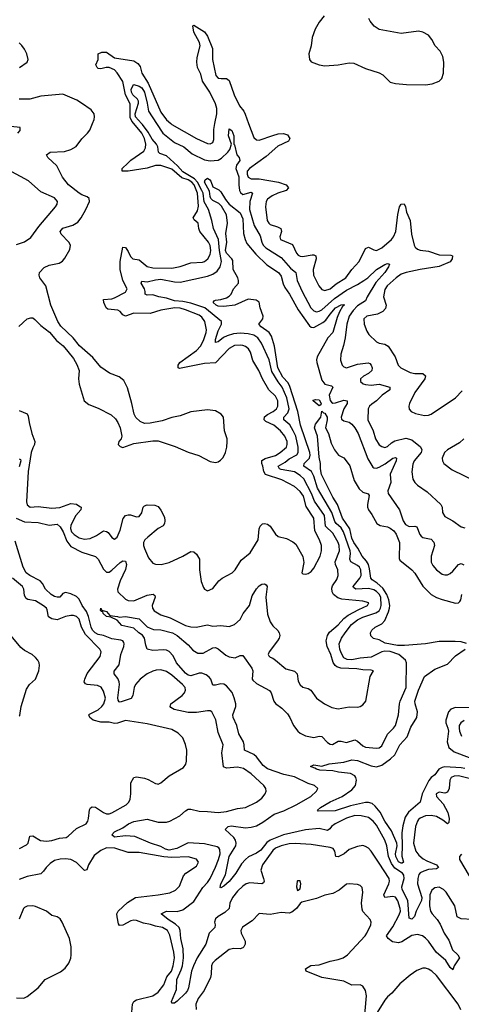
# Model space of a CAD drawing. Header units: inches. Extents: x 1694797 to 1849917, y 907313 to 1017959.
# Tile 773 of 834: x 1816234 to 1819472, y 983548 to 990761. Entities that reach past the tile are written whole.
import ezdxf

# ---------------------------------------------------------------- set-up
doc = ezdxf.new("R2010")
doc.units = ezdxf.units.IN
doc.header["$MEASUREMENT"] = 0
doc.layers.add('B8918', color=7, linetype='Continuous')
doc.layers.add('B8919', color=7, linetype='Continuous')

msp = doc.modelspace()

# ---------------------------------------------------------------- linework, layer by layer
at = {"layer": 'B8918', "color": 5}
for points, elevation in [([(1816222, 989930), (1816238, 989950), (1816238, 989970), (1816170, 989978.4)], 740), ([(1816207.6, 987110), (1816270, 987082.7), (1816370, 987077.5), (1816450, 987057), (1816510, 987065.4), (1816530, 987046.9), (1816552.2, 987010), (1816579.8, 986939.8), (1816610, 986902.6), (1816690, 986860.7), (1816790, 986828.1), (1816810, 986809.1), (1816850, 986735.6), (1816870, 986714.2), (1816890, 986714), (1816910, 986727.3), (1816970, 986785.2), (1816990, 986796.9), (1817010, 986794), (1817016.5, 986770), (1817010, 986732.3), (1816970.1, 986650), (1816951.1, 986590), (1816954, 986570), (1817010, 986515.2), (1817030, 986505.1), (1817070, 986504.5), (1817170, 986545.2), (1817211.7, 986551.7), (1817224.1, 986544.1), (1817227.2, 986530), (1817205.8, 986470), (1817207.6, 986450), (1817221.3, 986430), (1817270, 986402.4), (1817338.1, 986378.1), (1817450, 986322), (1817490, 986312.7), (1817527.9, 986312.1), (1817610, 986328.2), (1817650, 986318.9), (1817710, 986324.2), (1817770, 986315.3), (1817810, 986331.5), (1817850, 986367.6), (1817873, 986410), (1817919.1, 986470), (1817939, 986541), (1817970, 986592.2), (1817990, 986614), (1818010, 986624.9), (1818030, 986628), (1818042, 986622), (1818048.5, 986608.5), (1818039, 986530), (1818050, 986406), (1818070.3, 986350), (1818090, 986321.3), (1818127.8, 986287.7), (1818137.6, 986270), (1818141.3, 986250), (1818137, 986230), (1818125.3, 986210), (1818062.4, 986130), (1818056.3, 986110), (1818060.9, 986100.9), (1818070.4, 986090.4), (1818090, 986084.4), (1818110, 986070.4), (1818184.8, 986004.8), (1818250, 985988.2), (1818268.2, 985970), (1818276.1, 985916.1), (1818290, 985888.4), (1818310, 985872), (1818350, 985861.7), (1818368.2, 985850), (1818410, 985790.4), (1818469.1, 985749.1), (1818521.8, 985721.8), (1818570, 985711.6), (1818650, 985726.5), (1818710, 985724), (1818730, 985728.9), (1818750, 985742.6), (1818771.1, 985770), (1818804, 985950), (1818828.7, 985990), (1818810, 985997), (1818750, 985998.2), (1818706, 986006), (1818589.6, 986009.6), (1818559.6, 986019.6), (1818546.7, 986030), (1818533.2, 986053.2), (1818514.9, 986110), (1818488.7, 986170), (1818481.5, 986210), (1818490.9, 986249.1), (1818506.3, 986273.7), (1818570, 986329), (1818610, 986374.1), (1818642.3, 986397.7), (1818719.3, 986440.7), (1818784.7, 986470), (1818792.6, 986490), (1818750, 986501.8), (1818595.1, 986515.1), (1818566.1, 986526.1), (1818535, 986550), (1818524, 986570), (1818523, 986597), (1818527.3, 986612.7), (1818558.9, 986661.1), (1818568, 986690), (1818566.3, 986730), (1818550.5, 986770), (1818547.6, 986790), (1818577.7, 986870), (1818576.4, 986910), (1818569.9, 986930), (1818530, 986998.8), (1818474.9, 987050), (1818468.9, 987130), (1818394.8, 987234.8), (1818373.6, 987290), (1818317, 987397), (1818290, 987421.8), (1818247.7, 987447.7), (1818150, 987466.6), (1818138.5, 987470), (1818135.5, 987475.6), (1818129.8, 987490), (1818180.6, 987519.4), (1818210, 987543), (1818266.6, 987573.4), (1818275.7, 987590), (1818276.6, 987630), (1818257.6, 987710), (1818240.1, 987750), (1818213.7, 987793.7), (1818171.3, 987830), (1818171.2, 987850), (1818200.2, 987879.8), (1818209.6, 987910), (1818193.6, 987990), (1818159.1, 988070), (1818127.9, 988107.9), (1818082.5, 988182.5), (1818063.5, 988270), (1818008.1, 988390), (1817979.7, 988430), (1817950.6, 988450.6), (1817910, 988459.6), (1817850, 988464.9), (1817801.1, 988458.9), (1817754.5, 988445.5), (1817727.8, 988432.2), (1817690, 988400.3), (1817670, 988397.2), (1817670, 988418), (1817690, 988481.7), (1817713.6, 988530), (1817712.8, 988550), (1817590.4, 988650), (1817490, 988683.7), (1817430, 988696.4), (1817370, 988702.2), (1817310, 988719.9), (1817253.6, 988730), (1817210, 988745.3), (1817170, 988743.1), (1817154.5, 988750), (1817155.3, 988770), (1817148.6, 988790), (1817125.8, 988830), (1817130, 988844.9), (1817170, 988840.4), (1817230, 988855.7), (1817270, 988859.9), (1817370, 988839.6), (1817410, 988838), (1817610, 988882.7), (1817650, 988896.2), (1817682.5, 988917.5), (1817703.8, 988950), (1817713.5, 988990), (1817699.8, 989070), (1817692.7, 989150), (1817655, 989230), (1817643.1, 989290), (1817619.1, 989370), (1817586, 989426), (1817579.1, 989490), (1817570.7, 989510), (1817537.9, 989570), (1817515.1, 989595.1), (1817430, 989645), (1817390.1, 989690.1), (1817310, 989762.3), (1817261, 989781), (1817251.7, 989790), (1817247.1, 989830), (1817237.1, 989850), (1817205.3, 989885.3), (1817175.7, 989935.7), (1817133.6, 989993.6), (1817128, 990000)], 660), ([(1816227.4, 988512.6), (1816290, 988568.7), (1816316.7, 988576.7), (1816330, 988575.8), (1816345.5, 988565.5), (1816390, 988520.3), (1816452.5, 988472.5), (1816504.6, 988410), (1816552.1, 988372), (1816588.4, 988330), (1816630, 988278), (1816654.3, 988234.3), (1816670.3, 988190), (1816665.3, 988130), (1816670.3, 988090.3), (1816707.3, 987970), (1816741.8, 987941.8), (1816810, 987914.9), (1816905.5, 987865.5), (1816936, 987836), (1816953.4, 987810), (1816970.6, 987770), (1816984, 987710), (1816978.8, 987690), (1816960.7, 987670), (1816956.3, 987650), (1816970, 987634), (1816990, 987626.4), (1817070, 987656.4), (1817210, 987676.4), (1817250, 987675.3), (1817375.1, 987635.1), (1817470, 987591.8), (1817547.2, 987567.2), (1817630, 987524.4), (1817670, 987518.3), (1817690, 987523.1), (1817706.7, 987533.3), (1817725.9, 987554.1), (1817743.1, 987590), (1817752.6, 987630), (1817755.8, 987670), (1817754.3, 987690), (1817736.9, 987750), (1817728.3, 987848.3), (1817712, 987872), (1817670, 987895.1), (1817610, 987902), (1817490, 987887.2), (1817410, 987859.3), (1817350, 987846.6), (1817278.4, 987821.6), (1817190, 987804.2), (1817150, 987803.5), (1817116.9, 987816.9), (1817086.5, 987846.5), (1817072.9, 987870), (1817057.2, 987950), (1817024.4, 988064.4), (1816997.4, 988117.4), (1816964.5, 988144.5), (1816892.5, 988172.5), (1816830, 988214.3), (1816770, 988285.1), (1816672.3, 988372.3), (1816626.9, 988430), (1816536.7, 988516.6), (1816513.3, 988550), (1816462.5, 988670), (1816425.1, 988810), (1816383.1, 988870), (1816376.4, 988890), (1816379.7, 988910), (1816414.3, 988945.7), (1816450, 988962), (1816523.1, 988976.9), (1816547.6, 988992.4), (1816566.3, 989013.7), (1816601.8, 989078.2), (1816607.1, 989110), (1816594, 989130), (1816537.5, 989190), (1816532.3, 989210), (1816550, 989233.4), (1816624.1, 989255.9), (1816661.6, 989278.4), (1816685.6, 989310), (1816720.4, 989370), (1816746, 989430), (1816743.6, 989450), (1816730, 989463.6), (1816690, 989476.5), (1816670, 989488.9), (1816591.5, 989550), (1816547.7, 989607.7), (1816507.2, 989690), (1816440.4, 989750), (1816431.5, 989770), (1816457.2, 989790), (1816564.1, 989795.9), (1816609.4, 989810), (1816648.9, 989831.1), (1816690, 989888.5), (1816731.6, 989930), (1816747.7, 989952.3), (1816767.3, 990000)], 720), ([(1816230, 987898.7), (1816290, 987872.8), (1816297.1, 987857.1), (1816303.1, 987810), (1816323, 987730), (1816346.3, 987670), (1816344.2, 987650), (1816330, 987624.2), (1816319.7, 987590), (1816297.3, 987450), (1816284.7, 987230), (1816288.2, 987208.2), (1816310.3, 987190.3), (1816370, 987195), (1816470, 987182.6), (1816528.5, 987188.5), (1816610, 987215.6), (1816650.7, 987210.7), (1816675.9, 987196), (1816684.4, 987190), (1816682.2, 987170), (1816646.4, 987130), (1816610, 987058), (1816606.3, 987033.7), (1816614.6, 987010), (1816634, 986990), (1816670, 986965), (1816710, 986955), (1816750, 986961.1), (1816798.6, 986981.4), (1816850, 987015.8), (1816870, 987012.7), (1816883.6, 987003.6), (1816910, 986968.2), (1816930, 986955.5), (1816950, 986970.8), (1816970, 987021), (1816993.2, 987106.8), (1817010, 987128.4), (1817030, 987133.8), (1817047.3, 987132.7), (1817090, 987118.9), (1817110, 987121.1), (1817130, 987147.7), (1817140.5, 987190), (1817150, 987200.4), (1817170, 987207), (1817223.9, 987203.9), (1817250, 987193.7), (1817269.1, 987169.1), (1817295.9, 987115.9), (1817299.5, 987090), (1817295.3, 987070), (1817286.1, 987053.9), (1817250, 987032.6), (1817172.9, 986970), (1817152.7, 986950), (1817142.1, 986930), (1817142, 986910), (1817148.3, 986888.3), (1817178.2, 986818.2), (1817210, 986780.5), (1817230, 986772.4), (1817270.4, 986770.4), (1817330, 986785.8), (1817430, 986830.2), (1817490, 986864), (1817510, 986863.1), (1817530, 986846.7), (1817553.4, 986810), (1817552.2, 986730), (1817564.7, 986644.7), (1817582, 986602), (1817590, 986590.5), (1817610, 986577.1), (1817650, 986594), (1817695.1, 986650), (1817719.5, 986670), (1817792.2, 986707.8), (1817814.5, 986730), (1817857.4, 986802.6), (1817924.7, 986855.3), (1817982.6, 986950), (1817989.8, 987030.2), (1817997.6, 987050), (1818013.1, 987066.9), (1818030, 987070.3), (1818050, 987065.7), (1818071, 987051), (1818110, 986992.2), (1818130, 986975.8), (1818190, 986961.1), (1818237.1, 986937.1), (1818257.8, 986917.8), (1818310.3, 986829.7), (1818316.1, 986783.9), (1818302, 986710), (1818310, 986700.7), (1818330, 986699.1), (1818350, 986704), (1818370, 986719.1), (1818390, 986743), (1818436.2, 986830), (1818446.3, 986870), (1818446.3, 986910), (1818433, 986950), (1818397.7, 987017.7), (1818390.4, 987110), (1818334.9, 987194.9), (1818314.8, 987270), (1818290, 987304.6), (1818250, 987340.2), (1818155.1, 987390), (1818037.4, 987430), (1818022.8, 987450), (1818017.2, 987490), (1818008.6, 987510), (1818008.4, 987531.6), (1818033.5, 987546.5), (1818110, 987567.5), (1818143.7, 987590), (1818189.1, 987630), (1818195.7, 987650), (1818194.3, 987670), (1818177.5, 987710), (1818145, 987750), (1818096.7, 987790), (1818038.4, 987818.4), (1818025.7, 987830), (1818030, 987851.2), (1818051.2, 987868.8), (1818093.3, 987890), (1818116.4, 987910), (1818126.7, 987930), (1818126.7, 987970), (1818110, 988003.7), (1818060.2, 988050), (1818013.7, 988130), (1817987, 988190), (1817943.6, 988263.6), (1817926.2, 988326.2), (1817912.7, 988350), (1817890, 988367), (1817870, 988373.7), (1817850, 988377.3), (1817810, 988374), (1817770, 988353), (1817670, 988245.9), (1817590, 988241.4), (1817405.5, 988205.5), (1817396.2, 988210), (1817395.3, 988215.3), (1817397.3, 988230), (1817409.2, 988250), (1817530, 988336.6), (1817560.2, 988370), (1817581.8, 988410), (1817601.6, 988470), (1817603.4, 988490), (1817590.4, 988550), (1817570, 988580.8), (1817550, 988595.4), (1817450, 988634.5), (1817410, 988646.6), (1817371, 988649), (1817270, 988633.3), (1817190, 988608.8), (1817070, 988609.9), (1817010, 988588.9), (1816990, 988598.9), (1816970, 988623.5), (1816953.6, 988633.6), (1816881.1, 988641.1), (1816869.1, 988649.1), (1816851.3, 988688.7), (1816849.9, 988710.1), (1816910, 988714.7), (1816930, 988722.7), (1817010, 988765), (1817022.3, 988790), (1816989.9, 988850), (1816971.5, 988930), (1816970.4, 988990), (1816990, 989094), (1817010, 989091.2), (1817030, 989062), (1817045.8, 989025.8), (1817064.7, 989010), (1817110, 989001), (1817170, 988952.8), (1817210, 988942.7), (1817350, 988940.7), (1817410, 988953), (1817490, 988979), (1817574.5, 988985.5), (1817590, 988990.2), (1817612.9, 989010), (1817630, 989039.5), (1817636.1, 989070), (1817630, 989106), (1817618.6, 989130), (1817554.5, 989210), (1817547.2, 989230), (1817542.2, 989270), (1817513.9, 989293.9), (1817505.5, 989310), (1817538.9, 989361), (1817544.7, 989395.3), (1817537.3, 989490), (1817512.2, 989550), (1817497.2, 989570), (1817470, 989586.9), (1817423.2, 989603.2), (1817350, 989665.8), (1817270, 989693.2), (1817230, 989692.3), (1817170, 989672.6), (1817029.9, 989649.9), (1816985.1, 989650), (1816985.3, 989670), (1817026, 989710), (1817049.1, 989730.9), (1817143.4, 989796.6), (1817157.1, 989822.9), (1817158.4, 989850), (1817149.3, 989890), (1817130.7, 989930), (1817072.2, 990000)], 680), ([(1817236.6, 990000), (1817282.6, 989930), (1817370, 989861.7), (1817436.8, 989830), (1817499, 989779), (1817590, 989733.5), (1817630, 989725.9), (1817690, 989731.7), (1817714.3, 989745.7), (1817760.9, 989790), (1817774.2, 989810), (1817786, 989850), (1817765.2, 989910), (1817770, 989961), (1817790, 989948), (1817804, 989910), (1817804, 989850), (1817810, 989842.8), (1817827.2, 989770), (1817843.8, 989750), (1817849.3, 989730), (1817824.1, 989695.9), (1817819.9, 989670), (1817840.3, 989610), (1817839.9, 989550), (1817845.9, 989510), (1817853.6, 989493.6), (1817870, 989480.5), (1817930, 989496.8), (1817942, 989490), (1817922.5, 989430), (1817920.1, 989370), (1817954.1, 989254.1), (1817996.7, 989176.8), (1818008.7, 989130), (1818020.3, 989110), (1818039.8, 989090), (1818150, 989018), (1818219.5, 988939.5), (1818257.7, 988910), (1818269, 988850), (1818303.9, 988770), (1818369.5, 988650), (1818390, 988628.8), (1818410, 988621.9), (1818430, 988624.5), (1818450, 988634.5), (1818540.9, 988719.1), (1818630, 988780.3), (1818710, 988819.7), (1818757, 988850), (1818785.7, 988870), (1818849.8, 988930), (1818910, 988967.4), (1818930, 988974.9), (1818946, 988970), (1818938.9, 988950), (1818910.1, 988910), (1818843.8, 988836.2), (1818781, 988730), (1818770, 988700.7), (1818710, 988664.9), (1818677.9, 988630), (1818650.1, 988590), (1818631.6, 988530), (1818619.5, 988430), (1818607.1, 988372.9), (1818587.3, 988310), (1818585.5, 988265.5), (1818598.7, 988230), (1818610, 988218.7), (1818630, 988210.3), (1818710, 988237.8), (1818787.9, 988247.9), (1818802.1, 988242.1), (1818811.1, 988231.1), (1818818.3, 988210), (1818815, 988190), (1818791.1, 988168.9), (1818753.4, 988150), (1818732, 988130), (1818732.2, 988110), (1818753, 988093), (1818770, 988087.2), (1818810, 988084.2), (1818870, 988091.2), (1818948.4, 988070), (1818947.4, 988050), (1818890.2, 988010), (1818851, 987969), (1818815.1, 987944.9), (1818798.3, 987930), (1818788, 987910), (1818787.5, 987830), (1818826.2, 987750), (1818843.2, 987690), (1818870, 987647.4), (1818890, 987633.1), (1818910, 987626.5), (1818930, 987633.8), (1818959.7, 987660.3), (1818985.3, 987674.7), (1819063.8, 987696.2), (1819110, 987682), (1819172.9, 987632.9), (1819182.3, 987610), (1819177, 987590), (1819126.8, 987530), (1819116.3, 987503.7), (1819109.5, 987449.5), (1819116.1, 987396.1), (1819130, 987370.4), (1819150, 987350.3), (1819221.5, 987301.5), (1819322, 987210), (1819330.3, 987190), (1819332.9, 987150), (1819350, 987122), (1819410.2, 987090.2), (1819470, 987046.7), (1819497.7, 987037.7)], 660), ([(1817341.7, 990000), (1817350, 989992.8), (1817530, 989891.2), (1817610, 989854.9), (1817630, 989850.4), (1817650, 989860.7), (1817656.6, 989883.4), (1817656.7, 989956.6), (1817665.2, 990000)], 680), ([(1817912.2, 990000), (1817950, 989897.1), (1817970, 989881.1), (1817990, 989877.7), (1818090, 989913.4), (1818130, 989924.3), (1818167.9, 989927.9), (1818196.7, 989916.7), (1818214.4, 989890), (1818203.8, 989870), (1818126.8, 989833.2), (1818041.6, 989758.4), (1817918.3, 989670), (1817902.7, 989650), (1817901.5, 989630), (1817910, 989607.1), (1817930, 989595.2), (1817990, 989593.7), (1818130.5, 989570.5), (1818188.7, 989550), (1818206, 989530), (1818187, 989510), (1818127.6, 989490), (1818086, 989470), (1818050, 989445.1), (1818041.5, 989430), (1818035.8, 989390), (1818049.4, 989290), (1818059.7, 989270), (1818070, 989261.1), (1818124.3, 989244.3), (1818148.9, 989230), (1818153.2, 989210), (1818141.5, 989170), (1818147.4, 989150), (1818233.6, 989113.6), (1818263.5, 989050), (1818276.8, 989036.8), (1818290, 989028.7), (1818306.7, 989026.7), (1818377.2, 989037.2), (1818390, 989037.5), (1818404.9, 989030), (1818406.6, 989010), (1818385, 988930), (1818387.5, 988890), (1818427.1, 988810), (1818450, 988784.4), (1818470, 988777.2), (1818510, 988789.5), (1818554.4, 988825.6), (1818625, 988870), (1818668.8, 988931.2), (1818722.2, 988990), (1818770, 989084.9), (1818790, 989094), (1818830, 989074.4), (1818850.3, 989070.3), (1818890, 989090.2), (1818958.7, 989150), (1818975.2, 989170), (1818991.4, 989210), (1819005.2, 989334.8), (1819018.9, 989390), (1819030, 989410.3), (1819051.6, 989411.6), (1819061.3, 989390), (1819070.2, 989350), (1819097.6, 989290), (1819105.4, 989190), (1819124.8, 989110), (1819133.6, 989093.6), (1819150, 989080.2), (1819170, 989073), (1819230, 989065.1), (1819310, 989039.1), (1819395.4, 989035.4), (1819406.8, 989030), (1819404.9, 989010), (1819390, 988987.6), (1819310, 988951.9), (1819170, 988931.8), (1819067.2, 988910), (1819030, 988896.4), (1818994.3, 988870), (1818928.8, 988810), (1818910, 988784.2), (1818902.2, 988730), (1818921.3, 988670), (1818915.7, 988644.3), (1818895.7, 988624.3), (1818856.5, 988603.5), (1818778, 988590), (1818757.3, 988570), (1818758.9, 988530), (1818777.9, 988477.9), (1818794.2, 988454.2), (1818850, 988400.3), (1818870.2, 988390.2), (1818910, 988384.2), (1818936.5, 988370), (1818987.2, 988290), (1819009.4, 988229.4), (1819027, 988210), (1819096.3, 988176.3), (1819130, 988170.1), (1819190.1, 988170.1), (1819210, 988152.7), (1819204.5, 988130), (1819131.4, 988030), (1819092, 987950), (1819086.7, 987930), (1819088.9, 987908.9), (1819103, 987890), (1819135.6, 987875.6), (1819201.8, 987861.8), (1819230, 987864.1), (1819250, 987871.8), (1819429.8, 987990), (1819477.2, 988042.8)], 680), ([(1816210, 989114.9), (1816270, 989133.4), (1816315.7, 989164.3), (1816373.8, 989246.2), (1816496.9, 989390), (1816508.2, 989410), (1816511, 989430), (1816490, 989455.1), (1816390, 989499.7), (1816299.6, 989579.6), (1816150, 989661.5)], 740), ([(1819530, 985201.5), (1819450, 985222.1), (1819420, 985220), (1819396.9, 985210), (1819386.4, 985190), (1819382.4, 985130), (1819370, 985102.4), (1819350, 985095.8), (1819310, 985103), (1819288, 985090), (1819290.4, 985070), (1819337.9, 985017.9), (1819373, 984953), (1819382.2, 984910), (1819380.7, 984879.3), (1819370, 984869.8), (1819337, 984897), (1819290, 984923.9), (1819250, 984930.5), (1819210, 984928.4), (1819170, 984912.2), (1819158.8, 984901.2), (1819149.5, 984890), (1819134.8, 984850), (1819121, 984730), (1819137.7, 984670), (1819160.2, 984640.2), (1819193, 984613), (1819218.2, 984598.2), (1819288.8, 984570), (1819303.1, 984550), (1819290, 984540.4), (1819230, 984535.4), (1819195.9, 984524.1), (1819170, 984511.2), (1819160.9, 984499.1), (1819151.7, 984470), (1819151.4, 984430), (1819181.8, 984330), (1819179.3, 984310), (1819140.8, 984230), (1819128.5, 984191.5), (1819110, 984172.4), (1819090, 984179.5), (1819080.1, 984310), (1819038.1, 984390), (1819035.3, 984410), (1819053.1, 984470), (1819050, 984495.4), (1819040.2, 984510), (1818985.1, 984545.1), (1818960.6, 984580.6), (1818938.1, 984630), (1818924.7, 984710), (1818911.9, 984750), (1818850, 984860.2), (1818824.8, 984890), (1818790, 984916.5), (1818737.2, 984930), (1818690, 984931), (1818630, 984912), (1818547.1, 984870), (1818520.4, 984850), (1818507.2, 984832.8), (1818490, 984822.3), (1818430, 984835), (1818330, 984826.2), (1818169, 984791), (1818070, 984751.3), (1818046.7, 984733.3), (1818003.1, 984676.9), (1817970, 984654.7), (1817912.4, 984627.6), (1817888.7, 984610), (1817861.5, 984578.5), (1817818.4, 984510), (1817770, 984449.1), (1817730, 984413.3), (1817710, 984402), (1817704.4, 984404.4), (1817708.9, 984430), (1817742.1, 984497.9), (1817769.6, 984630), (1817817.7, 984710), (1817821.4, 984730), (1817816.9, 984750), (1817805.2, 984770), (1817739.5, 984830), (1817763.6, 984850), (1817785.4, 984854.6), (1817890, 984841.7), (1817930, 984844.8), (1817970, 984856.6), (1818017.5, 984882.5), (1818098.7, 984941.3), (1818170, 984966.6), (1818261.1, 985010), (1818369.6, 985070), (1818411.2, 985110), (1818420.5, 985130), (1818395.1, 985150), (1818350, 985164.7), (1818250, 985215), (1818170, 985231.1), (1818050, 985273.7), (1818018.2, 985298.2), (1817970, 985360.7), (1817950, 985379), (1817881.8, 985410), (1817880.2, 985450), (1817874.4, 985470), (1817840.3, 985530), (1817826, 985590), (1817799.7, 985650), (1817797.4, 985670), (1817819.7, 985730), (1817818.8, 985750), (1817807.2, 985792.8), (1817791.9, 985831.9), (1817750, 985881.1), (1817730, 985893.1), (1817710, 985896), (1817670, 985885.6), (1817650, 985886), (1817634.6, 985930), (1817623.9, 985943.9), (1817600.8, 985960.8), (1817570, 985972.8), (1817550, 985973.7), (1817490, 985954), (1817470, 985959.9), (1817450, 985972.8), (1817384.7, 986050), (1817359.8, 986099.8), (1817330, 986132.8), (1817310, 986143.4), (1817290, 986146), (1817210, 986140.5), (1817170, 986149.4), (1817158, 986178), (1817149.8, 986230), (1817133.5, 986253.5), (1817106.6, 986270), (1817070, 986302.9), (1816984.2, 986324.2), (1816950, 986362), (1816903.1, 986383.1), (1816870, 986389.4), (1816847.3, 986410), (1816844.7, 986424.7), (1816835.3, 986424.7), (1816827.3, 986432.7), (1816829.1, 986450.9), (1816836, 986436), (1816870, 986424.9), (1816896, 986396), (1816952, 986390), (1816964, 986384), (1817010.8, 986389.2), (1817110, 986371.8), (1817170, 986313.4), (1817190, 986302.8), (1817215, 986295), (1817270, 986291.2), (1817353.4, 986270), (1817388.6, 986250), (1817470, 986182), (1817503.6, 986143.6), (1817541.1, 986121.1), (1817578.5, 986121.5), (1817650, 986159.3), (1817670, 986162.6), (1817690, 986153.2), (1817744.8, 986104.8), (1817770, 986094.1), (1817813.8, 986086.2), (1817850, 986102.3), (1817870, 986104.4), (1817935.7, 986010), (1817942.5, 985990), (1817938.5, 985930), (1817943.2, 985923.2), (1817970, 985899.1), (1818066.1, 985846.1), (1818077.2, 985830), (1818097.3, 985770), (1818110, 985750.9), (1818157, 985717), (1818196.9, 985676.9), (1818214.5, 985650), (1818242.2, 985590), (1818273.1, 985550), (1818290, 985535.3), (1818330, 985514.6), (1818390, 985501.8), (1818430, 985512.2), (1818450, 985509.1), (1818490, 985466), (1818510, 985453.8), (1818528.3, 985451.7), (1818570, 985475), (1818590, 985475.8), (1818630, 985466.2), (1818690, 985484.7), (1818710, 985476.9), (1818750, 985440.9), (1818770, 985431.7), (1818850, 985425.2), (1818870, 985427.9), (1818890, 985442.6), (1818931.6, 985528.4), (1818975.6, 985570), (1818989.1, 985590.9), (1819011.7, 985670), (1819017.8, 985750), (1819023.2, 985770), (1819066.6, 985870), (1819069.7, 986050), (1819062.4, 986070), (1819013.5, 986110), (1818950, 986132.8), (1818910, 986134.8), (1818890, 986131.1), (1818810, 986090.7), (1818730, 986083.3), (1818670, 986071.1), (1818634.7, 986074.7), (1818610, 986087.5), (1818590, 986122.6), (1818581, 986150), (1818577, 986190), (1818593, 986230), (1818620.4, 986270), (1818667.8, 986330), (1818710, 986363.6), (1818750, 986383.3), (1818844.6, 986415.4), (1818868.4, 986431.6), (1818879.9, 986450), (1818884.8, 986470), (1818881.3, 986530), (1818870, 986552.9), (1818850, 986573.4), (1818830, 986585.2), (1818790, 986594.4), (1818697.2, 986590), (1818681.4, 986601.4), (1818678.3, 986610), (1818726.7, 986670), (1818736.3, 986690), (1818734.1, 986730), (1818724.3, 986750), (1818710, 986762.2), (1818661.7, 986790), (1818654.6, 986810), (1818660.3, 986850), (1818657.9, 986870), (1818609, 987010), (1818590, 987039.5), (1818554.8, 987070), (1818544.7, 987084.7), (1818521.3, 987150), (1818417.4, 987330), (1818390, 987415.9), (1818372.8, 987450), (1818316, 987490), (1818318.6, 987510), (1818358.8, 987550), (1818364.4, 987570), (1818361.4, 987590), (1818293.3, 987790), (1818272.2, 987890), (1818214.4, 988074.4), (1818201.2, 988101.2), (1818162.7, 988142.7), (1818126.5, 988210), (1818102.9, 988370), (1818081.3, 988441.3), (1818064.1, 988470), (1818003.5, 988510), (1817986.3, 988530), (1818016.1, 988570), (1818020.3, 988590), (1817998.1, 988650), (1817991, 988691), (1817966.7, 988706.7), (1817910, 988712.5), (1817812, 988670), (1817730, 988659.4), (1817690, 988663.1), (1817674.5, 988670), (1817652.8, 988690), (1817659.1, 988700.9), (1817670, 988706), (1817710, 988710.9), (1817750, 988724.2), (1817770, 988735.9), (1817784.1, 988750), (1817801, 988790), (1817837.5, 988830), (1817839.1, 988850), (1817832.7, 988870), (1817799.2, 988930), (1817796.7, 988996.7), (1817789.4, 989010), (1817750.4, 989050), (1817744.2, 989070), (1817752.6, 989130), (1817745.4, 989194.6), (1817757.1, 989270), (1817749.8, 989330), (1817714.4, 989394.4), (1817693.7, 989413.7), (1817650, 989435.3), (1817636.5, 989450), (1817630, 989465.6), (1817625.7, 989505.7), (1817589.9, 989570.1), (1817593.1, 989586.9), (1817610, 989600.5), (1817628.7, 989588.7), (1817636.7, 989576.7), (1817650, 989537.3), (1817694, 989514), (1817710, 989500.7), (1817742.9, 989442.9), (1817769, 989409), (1817850, 989344.7), (1817870, 989302.4), (1817873.9, 989193.9), (1817886.3, 989150), (1817900.5, 989120.5), (1817964.2, 989044.2), (1818045.2, 988965.2), (1818132.1, 988910), (1818150, 988881.7), (1818165.5, 988825.5), (1818178.3, 988798.3), (1818213.2, 988750), (1818275.5, 988635.5), (1818357.8, 988517.8), (1818370, 988507.3), (1818390, 988506.6), (1818457.3, 988542.7), (1818479.6, 988560.4), (1818510, 988604.8), (1818550, 988650.6), (1818590, 988672.9), (1818610, 988674.3), (1818616.4, 988670), (1818600.9, 988659.1), (1818578.2, 988621.8), (1818561.3, 988578.7), (1818530.1, 988470), (1818492.1, 988430), (1818415, 988290), (1818410.2, 988270), (1818412, 988250), (1818450, 988120.3), (1818472.1, 988092), (1818518.9, 988079), (1818528.9, 988070), (1818501.7, 988010), (1818510, 987970.3), (1818520.2, 987960.2), (1818530, 987952.8), (1818550, 987954.2), (1818610, 987973.3), (1818634.4, 987970), (1818634.5, 987950), (1818610.7, 987910), (1818590.3, 987850.3), (1818593.4, 987833.4), (1818610, 987822), (1818650, 987812.2), (1818670, 987798), (1818691.9, 987770), (1818716, 987730), (1818785.1, 987545.1), (1818822.8, 987482.8), (1818830, 987477.2), (1818850, 987476.1), (1818870, 987482.5), (1818913.1, 987506.9), (1818970, 987548.2), (1818990, 987554), (1818997, 987550), (1818993.6, 987530), (1818948.8, 987431.2), (1818955.3, 987370), (1818933, 987310), (1818935.1, 987290), (1819019.5, 987170), (1819045.3, 987090), (1819062.9, 987062.9), (1819090, 987047.4), (1819130, 987051.5), (1819144.9, 987044.9), (1819167.2, 986990), (1819176.8, 986976.8), (1819190, 986966.9), (1819250, 986954.7), (1819270, 986934.4), (1819274.5, 986910), (1819251.1, 986830), (1819250, 986786.8), (1819261.7, 986761.7), (1819290, 986730.3), (1819330, 986698.7), (1819350, 986693.4), (1819370, 986694.6), (1819390, 986703.6), (1819410, 986720.3), (1819450, 986769), (1819470, 986776.5), (1819490, 986767.7)], 640), ([(1819510.5, 986190.5), (1819470, 986202.5), (1819426.8, 986206.8), (1819310, 986205.8), (1819210, 986190), (1819055.9, 986175.9), (1819003.8, 986176.2), (1818914.3, 986194.3), (1818870, 986219.1), (1818828.8, 986228.8), (1818808.5, 986248.5), (1818805.6, 986270), (1818816.3, 986290), (1818839.7, 986310), (1818890, 986335.9), (1818910, 986360.2), (1818937.7, 986422.3), (1818945, 986450), (1818946.4, 986470), (1818939.9, 986510), (1818925.4, 986550), (1818895.4, 986595.4), (1818853.7, 986633.8), (1818817, 986656.9), (1818809.3, 986669.3), (1818799.4, 986739.4), (1818790.2, 986770.2), (1818775.5, 986795.5), (1818744.2, 986830), (1818712.5, 986890), (1818683.1, 986930), (1818670, 986961.8), (1818654.3, 987030), (1818600.4, 987110), (1818563.1, 987210), (1818530, 987263.9), (1818446.5, 987430), (1818439.9, 987470), (1818440.2, 987510), (1818430, 987556), (1818417.5, 987710), (1818395.5, 987770), (1818403, 987797), (1818440.9, 987850), (1818450, 987894), (1818461.3, 987881.3), (1818470, 987878.9), (1818487.9, 987850), (1818489.2, 987830), (1818476, 987770), (1818499, 987730), (1818517.5, 987657.5), (1818542.4, 987610), (1818571.6, 987571.5), (1818610, 987550.3), (1818620.2, 987540.2), (1818653.8, 987493.8), (1818686.3, 987386.3), (1818723, 987323), (1818750, 987300.1), (1818788.1, 987288.1), (1818796, 987276), (1818783.9, 987210), (1818783.7, 987190), (1818790.2, 987170), (1818815.7, 987135.7), (1818852.6, 987070), (1818876.5, 987056.5), (1818930, 987045.4), (1818950, 987036.7), (1818976.2, 987016.2), (1818993, 986993), (1819018.4, 986930), (1819014.8, 986814.8), (1819021.2, 986801.2), (1819110, 986730.3), (1819130, 986706.5), (1819190, 986612.1), (1819251.4, 986551.4), (1819289.3, 986529.3), (1819330, 986513), (1819430, 986486.4), (1819450.5, 986489.5), (1819460.4, 986499.6), (1819468.3, 986511.7), (1819476.5, 986550)], 620), ([(1819488.9, 987691.1), (1819458.7, 987661.3), (1819370, 987610.9), (1819348.9, 987590), (1819332.2, 987550), (1819334.4, 987530), (1819344.4, 987510), (1819403.6, 987463.6), (1819570, 987382)], 680), ([(1816230, 987544.9), (1816239.5, 987539.5), (1816243, 987530), (1816230, 987485.4)], 660), ([(1819550.4, 984169.6), (1819470, 984175.1), (1819440.9, 984190), (1819422.8, 984270), (1819360.2, 984370), (1819341.8, 984390), (1819310, 984406.6), (1819278.3, 984401.7), (1819256.5, 984383.5), (1819240.8, 984350), (1819238, 984270), (1819246.5, 984230), (1819258.5, 984210), (1819294.6, 984170), (1819315.6, 984135.6), (1819346.2, 984070), (1819379.3, 984019.3), (1819407.3, 983947.3), (1819445.8, 983910), (1819457.4, 983890), (1819419.3, 983830), (1819410, 983801.2), (1819390, 983817.4), (1819358.3, 983870), (1819286.9, 983930), (1819230, 984010.7), (1819210, 984033.8), (1819188, 984050), (1819150, 984058.7), (1819110, 984052.6), (1819034.9, 984005.1), (1819010, 983997.8), (1818967, 984007), (1818935.3, 984030), (1818924.1, 984050), (1818970, 984116.8), (1819017.1, 984202.9), (1819024.7, 984230), (1819023.3, 984250), (1819007.2, 984307.2), (1818990, 984333.4), (1818970, 984338.4), (1818909.7, 984330), (1818902.4, 984350), (1818939.1, 984430), (1818944.1, 984450), (1818942.6, 984470), (1818870, 984583.1), (1818810, 984669.6), (1818790, 984691.3), (1818770, 984705.1), (1818750, 984711.1), (1818710, 984705.4), (1818650, 984681.6), (1818614, 984650), (1818568.5, 984628.5), (1818551.5, 984631.5), (1818543.8, 984670), (1818533.3, 984690), (1818510, 984698.2), (1818370, 984718.6), (1818254.3, 984725.7), (1818210, 984723.9), (1818150, 984710.4), (1818110, 984692.5), (1818090, 984674.2), (1818013.4, 984570), (1818001.4, 984530), (1818022.3, 984470), (1818026, 984450), (1818022.6, 984437.4), (1818010, 984429.8), (1817922, 984438), (1817894.9, 984430), (1817870, 984414.6), (1817830, 984377.8), (1817794.2, 984330), (1817776, 984290), (1817769.1, 984250), (1817738.3, 984221.6), (1817690, 984192.2), (1817670, 984174.6), (1817662.9, 984150), (1817666.7, 984130), (1817664.5, 984110), (1817624.5, 984070), (1817598.1, 983990), (1817535.4, 983890), (1817508.4, 983830), (1817494.6, 983790), (1817472.8, 983670), (1817463.5, 983650), (1817450, 983630.9), (1817390, 983571.3), (1817370, 983558), (1817356.4, 983556.4), (1817350, 983558), (1817347.6, 983570), (1817383.9, 983656.1), (1817386.3, 983730), (1817419.3, 983800.7), (1817426.7, 983830), (1817434.9, 983890), (1817433.8, 983953.8), (1817415.3, 984030), (1817411.4, 984090), (1817403.1, 984110), (1817375.7, 984135.7), (1817322.6, 984170), (1817272, 984210), (1817309.9, 984230.1), (1817390, 984227.6), (1817430, 984240.4), (1817510, 984301.5), (1817576.6, 984403.4), (1817610, 984440.9), (1817630, 984471.1), (1817670, 984553.4), (1817691.9, 984610), (1817703.2, 984650), (1817702.1, 984682.1), (1817694.9, 984694.9), (1817682.5, 984702.5), (1817590, 984723.9), (1817470, 984732.2), (1817385.5, 984690), (1817330, 984678.7), (1817304.2, 984684.3), (1817270, 984703.8), (1817192.2, 984730), (1817077.6, 984777.6), (1817010, 984782.1), (1816930, 984772.9), (1816910.9, 984790), (1816930, 984811.9), (1816990, 984840.9), (1817031, 984870), (1817070, 984887.1), (1817170, 984904.4), (1817250, 984882.3), (1817310, 984881.8), (1817336, 984890), (1817408.4, 984930), (1817450, 984965.8), (1817470, 984977.2), (1817490, 984977.1), (1817550, 984962), (1817610, 984961.2), (1817690, 984952.7), (1817750, 984960.1), (1817830, 984982.7), (1817890, 984990.3), (1817969.5, 985030), (1818010, 985058.7), (1818034.7, 985090), (1818041.3, 985110), (1818038.7, 985130), (1818025.1, 985150), (1817930, 985236.4), (1817875.1, 985275.1), (1817830, 985285.5), (1817750, 985279.3), (1817729.1, 985289.1), (1817716.8, 985390), (1817726.9, 985450), (1817690, 985539.3), (1817672.5, 985632.5), (1817643.7, 985690), (1817630, 985698), (1817610, 985699.2), (1817530, 985686.1), (1817470, 985685), (1817366.7, 985706.8), (1817342.4, 985722.4), (1817336.3, 985730), (1817343.5, 985750), (1817426.2, 985810), (1817443.1, 985830), (1817451, 985850), (1817447.1, 985870), (1817428.5, 985890), (1817350, 985958.2), (1817310, 985986.2), (1817270, 985998.5), (1817236, 985996), (1817210, 985989.1), (1817170, 985968), (1817117.3, 985930), (1817082.3, 985890), (1817074.8, 985870), (1817064.8, 985810), (1817051.6, 985788.4), (1816970, 985761.6), (1816963.5, 985763.5), (1816955.2, 985775.2), (1816953.1, 985793.1), (1816965.5, 985890), (1816964.3, 985910), (1816954.6, 985934.6), (1816926.2, 985970), (1816927.6, 985987.6), (1816964.3, 986035.7), (1816976.4, 986110), (1816998.6, 986170), (1817001.3, 986190), (1816997.8, 986197.8), (1816989.9, 986209.9), (1816975.3, 986215.3), (1816910, 986226.2), (1816850, 986249.6), (1816810, 986257.5), (1816786.9, 986270), (1816769.3, 986289.3), (1816759.1, 986310), (1816738.8, 986390), (1816724.7, 986424.7), (1816693.4, 986470), (1816670, 986516.3), (1816650, 986536.1), (1816610, 986555.4), (1816570, 986565), (1816550, 986556.4), (1816529, 986531), (1816510, 986529.8), (1816490, 986535.7), (1816464.5, 986550), (1816423.5, 986590), (1816402, 986630), (1816383.5, 986650), (1816308.4, 986688.4), (1816281.6, 986710), (1816259.3, 986750), (1816200.6, 986940.6)], 660), ([(1816234, 984690), (1816284.4, 984715.6), (1816297.2, 984730), (1816310, 984780.4), (1816330, 984781.3), (1816388.2, 984748.2), (1816430, 984743.5), (1816470, 984748.6), (1816526.1, 984766.1), (1816574.3, 984770), (1816590, 984779.3), (1816650, 984836.3), (1816721.2, 984870), (1816734.1, 984890), (1816739.1, 984910), (1816746.4, 984973.6), (1816753.4, 984986.6), (1816765.3, 984994.7), (1816790, 984993.4), (1816850, 984952.9), (1816870, 984944.7), (1816890, 984944.4), (1816910, 984950.3), (1817014, 985010), (1817035.4, 985030), (1817043.5, 985050), (1817049.8, 985090.2), (1817049.8, 985170), (1817070.9, 985209.1), (1817090, 985213.8), (1817150, 985204), (1817175.9, 985195.9), (1817230, 985165.5), (1817242.8, 985162.8), (1817250, 985161.6), (1817270, 985170.4), (1817330, 985222), (1817435.8, 985284.2), (1817453, 985307), (1817458, 985330), (1817459.7, 985410), (1817450.9, 985450.9), (1817430, 985499.5), (1817395.5, 985535.6), (1817350, 985560.9), (1817170, 985602.6), (1817010, 985627.1), (1816952.1, 985607.9), (1816930, 985605.2), (1816890, 985614), (1816830, 985616), (1816772.8, 985630), (1816747.7, 985650), (1816740.5, 985670), (1816745.4, 985674.6), (1816810, 985705.6), (1816837.6, 985730), (1816851.6, 985750), (1816863.4, 985790), (1816850, 985842.4), (1816832.2, 985872.2), (1816804.4, 985884.4), (1816729.5, 985890), (1816716.6, 985896.6), (1816708.1, 985910), (1816711.4, 985930), (1816730, 985972.4), (1816823.9, 986096.1), (1816832, 986130), (1816823.1, 986150), (1816716.4, 986256.4), (1816686.5, 986310), (1816671.7, 986370), (1816652, 986390), (1816630, 986397.2), (1816610, 986397.3), (1816570, 986389.4), (1816510, 986365), (1816471.3, 986371.3), (1816446.7, 986386.7), (1816437.1, 986437), (1816431.1, 986450), (1816410, 986468.1), (1816350, 986503.9), (1816293.5, 986513.5), (1816281.9, 986521.9), (1816270, 986542.9), (1816264.1, 986590), (1816254.8, 986610), (1816181, 986670)], 680), ([(1816230, 985658.8), (1816236.2, 985663.8), (1816244.2, 985730), (1816284.1, 985855.9), (1816306, 985890), (1816349.8, 985930.2), (1816374.7, 985990), (1816380.4, 986030), (1816376.4, 986050), (1816366.6, 986070), (1816350, 986088), (1816325.1, 986110), (1816270, 986140.7), (1816242.4, 986162.4), (1816110, 986320.5)], 720), ([(1819496.1, 985276.1), (1819470, 985280.9), (1819351.3, 985288.7), (1819330, 985283.5), (1819307.2, 985270), (1819277.8, 985230), (1819250, 985208.7), (1819232.6, 985187.4), (1819184.4, 985090), (1819169.3, 985030), (1819083.4, 984956.6), (1819061.1, 984918.9), (1819044, 984856), (1819035.6, 984804.4), (1819038.4, 984710), (1819034.3, 984634.3), (1819047, 984590), (1819036.9, 984583.1), (1819030, 984581.5), (1819010, 984592.6), (1818991.7, 984630), (1818989.9, 984650), (1819001.3, 984710), (1818998.5, 984730), (1818959, 984819), (1818912.1, 984890), (1818875.9, 984955.9), (1818840.6, 985000.6), (1818818.8, 985018.8), (1818790, 985027.8), (1818770, 985026.8), (1818658.5, 985001.5), (1818546.7, 984966.7), (1818422.4, 984962.4), (1818418, 984970), (1818438.9, 984990), (1818510, 985031.1), (1818598.3, 985070), (1818670, 985119), (1818696.3, 985150), (1818703.7, 985190), (1818698.6, 985210), (1818690, 985222), (1818658.7, 985238.7), (1818570.1, 985249.9), (1818530, 985259.8), (1818435.6, 985264.4), (1818409.2, 985270), (1818398.3, 985278.3), (1818366, 985290), (1818390, 985302), (1818450, 985293.6), (1818504, 985310), (1818610, 985321.3), (1818670, 985338.1), (1818710, 985333.5), (1818810, 985295.1), (1818851, 985289), (1818890, 985301.2), (1818953.5, 985346.5), (1818983.3, 985376.7), (1819020.5, 985450), (1819073.5, 985506.5), (1819100.4, 985579.6), (1819145.5, 985650), (1819151, 985690), (1819132.6, 985750), (1819131.2, 985770), (1819158.4, 985850), (1819201.4, 985950), (1819276.8, 986003.2), (1819370, 986038.8), (1819430, 986099.8), (1819499.7, 986150)], 620), ([(1819550, 985720.7), (1819430, 985723.2), (1819395.6, 985710), (1819377.5, 985690), (1819357.1, 985630), (1819357.1, 985610), (1819373.7, 985570), (1819377.2, 985550), (1819368, 985470), (1819378.8, 985430), (1819418.2, 985398.2), (1819530, 985355.1)], 620), ([(1819492.3, 985627.7), (1819467.2, 985610), (1819456.8, 985590), (1819454.6, 985570), (1819457.1, 985550), (1819473.4, 985513.4)], 640), ([(1817055.5, 983490), (1817060.4, 983550), (1817071.3, 983570), (1817090, 983580.2), (1817210, 983609.4), (1817250, 983638), (1817291.7, 983690), (1817312.2, 983750), (1817347.7, 983792.3), (1817360.5, 983830), (1817368.5, 983890), (1817365.3, 983930), (1817336.1, 984056.1), (1817318.9, 984090), (1817281.3, 984110), (1817230, 984119.9), (1817193.5, 984133.5), (1817142.8, 984142.8), (1817090, 984161.2), (1817070, 984163.8), (1817050, 984159), (1816990, 984128.4), (1816966.3, 984126.3), (1816958.2, 984138.2), (1816948.2, 984190), (1816947.3, 984210), (1816955.2, 984230), (1817025.1, 984294.9), (1817084.2, 984330), (1817250, 984349.4), (1817334.2, 984365.8), (1817376.5, 984383.5), (1817405.9, 984414.1), (1817435.8, 984490), (1817453.3, 984510), (1817530, 984561.1), (1817544, 984590), (1817530, 984611.9), (1817470, 984628.2), (1817350, 984623.6), (1817290, 984628.2), (1817110, 984659.6), (1817030, 984661.6), (1816931.2, 984691.2), (1816870, 984693.5), (1816830, 984675.7), (1816781.4, 984638.6), (1816739.9, 984570), (1816725.8, 984534.2), (1816710, 984529.1), (1816650, 984587.8), (1816610, 984608.8), (1816570, 984614.8), (1816530, 984612), (1816490, 984601.1), (1816459.1, 984580.9), (1816428.6, 984551.4), (1816410, 984522.8), (1816390, 984503.4), (1816290, 984485.7), (1816230, 984463.7)], 680), ([(1819471.8, 984648.2), (1819458, 984630), (1819458.7, 984610), (1819530.2, 984490)], 660), ([(1818757.1, 983390), (1818777.2, 983610), (1818768.7, 983648.7), (1818750, 983681.1), (1818730, 983691.6), (1818670, 983689.4), (1818610, 983718.9), (1818450, 983745.8), (1818334, 983790), (1818329.3, 983809.3), (1818367.6, 983832.4), (1818430, 983836.8), (1818510, 983865.5), (1818570, 983876.5), (1818605.6, 983890), (1818637.4, 983910), (1818766, 984050), (1818779.7, 984070), (1818807.8, 984130), (1818811.6, 984150), (1818802.9, 984170), (1818750, 984227.6), (1818744.7, 984244.7), (1818738.7, 984290), (1818749.7, 984369.7), (1818744.4, 984404.4), (1818730, 984418.4), (1818710, 984426.3), (1818649.1, 984430.9), (1818630, 984428), (1818576.6, 984383.4), (1818530, 984360.4), (1818470, 984347.2), (1818410, 984323), (1818303.4, 984296.6), (1818290, 984286), (1818262.4, 984250), (1818230, 984223.5), (1818210, 984217.2), (1818150, 984221.5), (1818070, 984205.1), (1817990, 984214.7), (1817939.5, 984160.5), (1817867.6, 984112.4), (1817856, 984090), (1817859, 984070), (1817886.9, 984010), (1817887.9, 983990), (1817878.3, 983970), (1817870, 983961.7), (1817850, 983955.8), (1817803.1, 983956.9), (1817770, 983949.8), (1817666.7, 983870), (1817648.1, 983850), (1817639.7, 983830), (1817639.2, 983770), (1817634.2, 983745.8), (1817586.3, 983650), (1817542.7, 983590), (1817525.2, 983550), (1817527.6, 983510)], 680), ([(1816210, 983595.2), (1816265.5, 983594.5), (1816290, 983606.7), (1816370, 983670.3), (1816422.4, 983730), (1816534.7, 983785.3), (1816567.4, 983812.6), (1816595.1, 983850), (1816610, 983886), (1816612.4, 983910), (1816610.8, 983970), (1816599.8, 984030), (1816546.3, 984150), (1816530, 984174.5), (1816510, 984189.6), (1816470, 984198.9), (1816431.8, 984230), (1816350, 984264.7), (1816330, 984270.9), (1816290, 984267.1), (1816270, 984258.3), (1816262.3, 984250), (1816230, 984172.6)], 720), ([(1819468.2, 983508.2), (1819448.1, 983550), (1819290, 983758.3), (1819255.8, 983790), (1819230, 983806), (1819210, 983813.3), (1819190, 983813.7), (1819144.6, 983795.4), (1819096.9, 983763.1), (1819021.1, 983698.9), (1818961.1, 983630), (1818930, 983604.4), (1818910, 983579.2), (1818843.5, 983470)], 680)]:
    msp.add_lwpolyline(points, dxfattribs=dict(at, elevation=elevation))
for points, elevation in [([(1818430, 987933.3), (1818385.1, 987970), (1818386.2, 987973.8), (1818401.8, 987978.2), (1818430, 987976.8), (1818445.3, 987950), (1818441.4, 987938.6)], 620), ([(1818290, 984454), (1818270, 984454), (1818267.3, 984450), (1818264, 984410), (1818270, 984382), (1818290, 984394), (1818296, 984430)], 680)]:
    msp.add_lwpolyline(points, close=True, dxfattribs=dict(at, elevation=elevation))
at = {"layer": 'B8919', "color": 5}
for points, elevation in [([(1818465.7, 990790), (1818430, 990741.6), (1818399.6, 990690), (1818378, 990630), (1818370.2, 990569.8), (1818354, 990510), (1818359.3, 990470), (1818371.9, 990451.9), (1818429.6, 990430.4), (1818470, 990422), (1818570, 990430.3), (1818650, 990445.7), (1818682.5, 990442.5), (1818770, 990402.4), (1818870, 990372.4), (1818896.4, 990356.4), (1818950, 990304), (1818990, 990293.4), (1819070, 990286), (1819210, 990283.8), (1819258, 990290), (1819308.7, 990310), (1819329.4, 990330.6), (1819340.9, 990370), (1819342.4, 990450), (1819336.9, 990490), (1819316.2, 990530), (1819280.7, 990570), (1819255.5, 990615.5), (1819230, 990647), (1819190, 990669.6), (1819156.6, 990676.6), (1819030, 990658.9), (1818870, 990689.7), (1818833.6, 990713.6), (1818804.2, 990750), (1818794.7, 990770)], 720), ([(1817665.2, 990000), (1817679.1, 990070), (1817679.3, 990110), (1817670, 990143.1), (1817629, 990230), (1817574.2, 990310), (1817561.5, 990361.5), (1817536.6, 990410), (1817533.1, 990450), (1817536.3, 990483.7), (1817557.7, 990570), (1817552.7, 990592.7), (1817509.9, 990670), (1817504.7, 990715.3), (1817510, 990720.7), (1817590, 990670.5), (1817610, 990639.5), (1817648.1, 990550), (1817647.6, 990470), (1817672.9, 990352.8), (1817690, 990333.4), (1817710.7, 990329.3), (1817750, 990330.4), (1817770, 990314.4), (1817806.4, 990210), (1817846.8, 990130), (1817876.5, 990090), (1817887.5, 990067.5), (1817912.2, 990000)], 680), ([(1816233, 990410), (1816290, 990448.9), (1816296.8, 990470), (1816286.4, 990510), (1816270, 990543.6), (1816250, 990571.1), (1816229.7, 990590)], 720), ([(1817072.2, 990000), (1817057.5, 990017.5), (1817043.2, 990043.2), (1817044.6, 990144.6), (1817010.8, 990210), (1816990, 990307.2), (1816950, 990372.3), (1816930, 990392.9), (1816890, 990410.8), (1816868.5, 990411.5), (1816830, 990399.7), (1816810, 990403.5), (1816801.3, 990410), (1816791.5, 990430), (1816810.9, 990470), (1816809.6, 990510), (1816836.4, 990523.6), (1816870, 990522.6), (1816930, 990482.1), (1817070, 990458.7), (1817100.2, 990440.2), (1817118.1, 990418.1), (1817130.1, 990370), (1817176, 990296), (1817270, 990082.8), (1817310, 990027.7), (1817341.7, 990000)], 680), ([(1817128, 990000), (1817084.4, 990050), (1817081.8, 990070), (1817105.6, 990150), (1817104.4, 990164.4), (1817098.2, 990178.2), (1817064, 990210), (1817053.8, 990230), (1817052.8, 990250), (1817063.2, 990276.8), (1817070, 990286.2), (1817110, 990274.6), (1817130, 990260.5), (1817150, 990230.8), (1817169.6, 990150), (1817177.5, 990090), (1817236.6, 990000)], 660), ([(1816767.3, 990000), (1816779.7, 990030), (1816784, 990050), (1816781.3, 990070), (1816759.5, 990099.5), (1816687.2, 990150), (1816653.5, 990170), (1816550, 990214), (1816390, 990199.9), (1816310, 990179.2), (1816230, 990177.4)], 720)]:
    msp.add_lwpolyline(points, dxfattribs=dict(at, elevation=elevation))

doc.saveas('drawing.dxf')
